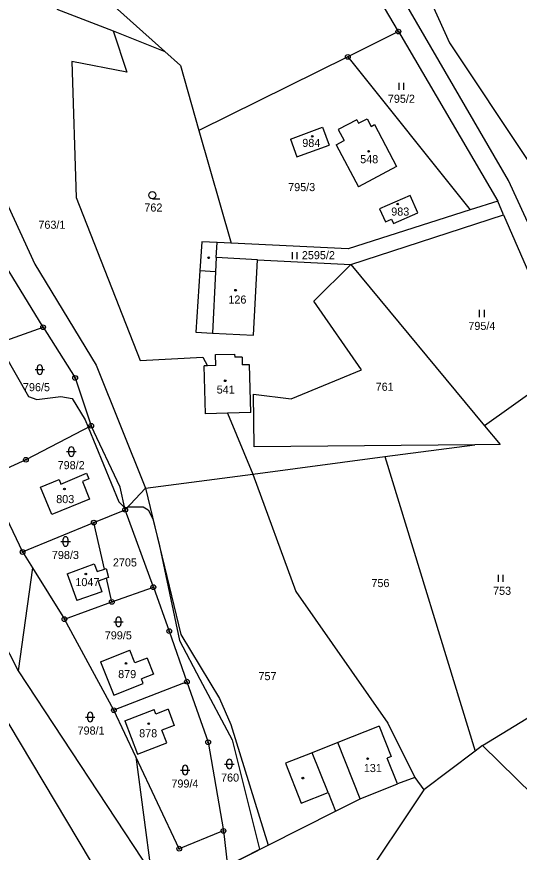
# Model space of a CAD drawing. Extents: x -439246 to -433691, y -1130252 to -1121148.
# Drawn here: x -437462 to -437356.3, y -1125073 to -1124897.3 of the extents above; entities that cross this region are included whole.
import ezdxf

# ---------------------------------------------------------------- set-up
doc = ezdxf.new("R2010")
doc.units = 0
for name, color, linetype in [('Vrstva 1', 7, 'Continuous'), ('Vrstva 18', 7, 'Continuous'), ('Vrstva 19', 7, 'Continuous'), ('Vrstva 24', 7, 'Continuous'), ('Vrstva 25', 7, 'Continuous'), ('Vrstva 3', 7, 'Continuous'), ('Vrstva 37', 7, 'Continuous'), ('Vrstva 4', 7, 'Continuous'), ('Vrstva 52', 7, 'Continuous')]:
    doc.layers.add(name, color=color, linetype=linetype)

msp = doc.modelspace()

# ---------------------------------------------------------------- linework, layer by layer
at = {"layer": 'Vrstva 1'}
for points in [[(-437358.54, -1124931.76), (-437439.75, -1124791.95)], [(-437381.72, -1124900.41), (-437401.27, -1124867.21)], [(-437383.56, -1124874.78), (-437370.97, -1124902.8)], [(-437445.46, -1124891.52), (-437430.86, -1124904.58)], [(-437453.59, -1124895.69), (-437441.7, -1124900.26)], [(-437441.7, -1124900.26), (-437438.84, -1124908.93)], [(-437441.7, -1124900.26), (-437430.86, -1124904.58)], [(-437381.72, -1124900.41), (-437392.35, -1124905.74)], [(-437381.72, -1124900.41), (-437360.78, -1124936.1)], [(-437370.97, -1124902.8), (-437354.46, -1124927.53)], [(-437430.86, -1124904.58), (-437427.58, -1124907.52)], [(-437392.35, -1124905.74), (-437423.66, -1124921.22)], [(-437392.35, -1124905.74), (-437366.64, -1124937.94)], [(-437438.84, -1124908.93), (-437450.39, -1124906.71)], [(-437450.39, -1124906.71), (-437449.46, -1124935.33)], [(-437427.58, -1124907.52), (-437423.66, -1124921.22)], [(-437473.7, -1124915.77), (-437458.21, -1124949.32)], [(-437390.09, -1124919.71), (-437388.31, -1124918.76)], [(-437388.31, -1124918.76), (-437387.46, -1124920.35)], [(-437404.44, -1124923.04), (-437397.69, -1124920.54)], [(-437397.69, -1124920.54), (-437396.3, -1124924.29)], [(-437390.48, -1124918.96), (-437394.36, -1124921.01)], [(-437390.48, -1124918.96), (-437390.09, -1124919.71)], [(-437387.46, -1124920.35), (-437386.75, -1124919.97)], [(-437386.75, -1124919.97), (-437382.08, -1124928.79)], [(-437423.66, -1124921.22), (-437416.89, -1124944.92)], [(-437394.36, -1124921.01), (-437393.14, -1124923.31)], [(-437404.44, -1124923.04), (-437403.05, -1124926.79)], [(-437394.83, -1124924.21), (-437393.14, -1124923.31)], [(-437394.83, -1124924.21), (-437390.14, -1124933.06)], [(-437403.05, -1124926.79), (-437396.3, -1124924.29)], [(-437382.08, -1124928.79), (-437390.14, -1124933.06)], [(-437344.8, -1124961.63), (-437358.54, -1124931.76)], [(-437449.46, -1124935.33), (-437436.02, -1124969.6)], [(-437379.26, -1124934.89), (-437385.66, -1124937.72)], [(-437377.64, -1124938.56), (-437379.26, -1124934.89)], [(-437360.78, -1124936.1), (-437366.64, -1124937.94)], [(-437359.62, -1124938.98), (-437360.78, -1124936.1)], [(-437366.64, -1124937.94), (-437392.28, -1124946.1)], [(-437385.66, -1124937.72), (-437384.45, -1124940.46)], [(-437391.74, -1124949.39), (-437359.62, -1124938.98)], [(-437384.45, -1124940.46), (-437383.17, -1124939.9)], [(-437383.17, -1124939.9), (-437382.77, -1124940.81)], [(-437382.77, -1124940.81), (-437377.64, -1124938.56)], [(-437359.62, -1124938.98), (-437345.76, -1124970.62)], [(-437456.46, -1124962.6), (-437470.04, -1124940.41)], [(-437423.04, -1124944.63), (-437423.45, -1124950.76)], [(-437419.85, -1124944.78), (-437423.04, -1124944.63)], [(-437420.02, -1124947.95), (-437419.85, -1124944.78)], [(-437416.89, -1124944.92), (-437419.85, -1124944.78)], [(-437392.28, -1124946.1), (-437416.89, -1124944.92)], [(-437506.84, -1124946.46), (-437461.68, -1125034.89)], [(-437411.35, -1124948.4), (-437420.02, -1124947.95)], [(-437412.17, -1124964.27), (-437411.35, -1124948.4)], [(-437411.35, -1124948.4), (-437391.74, -1124949.39)], [(-437458.21, -1124949.32), (-437445.32, -1124970.59)], [(-437399.52, -1124957.11), (-437391.74, -1124949.39)], [(-437391.74, -1124949.39), (-437363.6, -1124983.34)], [(-437423.45, -1124950.76), (-437424.31, -1124963.64)], [(-437389.49, -1124971.58), (-437399.52, -1124957.11)], [(-437480.05, -1124970.99), (-437456.46, -1124962.6)], [(-437456.46, -1124962.6), (-437449.7, -1124973.27)], [(-437424.31, -1124963.64), (-437420.84, -1124963.82)], [(-437420.84, -1124963.82), (-437412.17, -1124964.27)], [(-437436.02, -1124969.6), (-437422.87, -1124968.9)], [(-437422.87, -1124968.9), (-437421.88, -1124970.72)], [(-437420.2, -1124968.37), (-437416.16, -1124968.26)], [(-437420.14, -1124970.67), (-437420.2, -1124968.37)], [(-437416.16, -1124968.26), (-437416.14, -1124968.91)], [(-437414.59, -1124968.87), (-437416.14, -1124968.91)], [(-437414.59, -1124968.87), (-437414.59, -1124970.52)], [(-437445.32, -1124970.59), (-437434.92, -1124996.47)], [(-437421.88, -1124970.72), (-437422.54, -1124970.74)], [(-437422.26, -1124980.83), (-437422.54, -1124970.74)], [(-437420.14, -1124970.67), (-437421.88, -1124970.72)], [(-437413.04, -1124970.48), (-437414.59, -1124970.52)], [(-437412.76, -1124980.57), (-437413.04, -1124970.48)], [(-437404.26, -1124977.68), (-437389.49, -1124971.58)], [(-437345.76, -1124970.62), (-437363.6, -1124983.34)], [(-437449.7, -1124973.27), (-437446.33, -1124983.32)], [(-437412.06, -1124987.78), (-437412.16, -1124976.69)], [(-437412.16, -1124976.69), (-437404.26, -1124977.68)], [(-437417.68, -1124980.7), (-437422.26, -1124980.83)], [(-437412.76, -1124980.57), (-437417.68, -1124980.7)], [(-437417.68, -1124980.7), (-437412.32, -1124993.48)], [(-437446.33, -1124983.32), (-437460.07, -1124990.47)], [(-437440.26, -1124996.22), (-437446.33, -1124983.32)], [(-437363.6, -1124983.34), (-437360.34, -1124987.27)], [(-437365.66, -1124987.32), (-437412.06, -1124987.78)], [(-437384.6, -1124989.82), (-437365.66, -1124987.32)], [(-437360.34, -1124987.27), (-437365.66, -1124987.32)], [(-437460.07, -1124990.47), (-437468.28, -1124994.18)], [(-437412.32, -1124993.48), (-437384.6, -1124989.82)], [(-437384.6, -1124989.82), (-437365.58, -1125051.78)], [(-437468.28, -1124994.18), (-437460.77, -1125009.88)], [(-437452.71, -1124995.64), (-437447.3, -1124993.28)], [(-437446.84, -1124994.52), (-437448.19, -1124995.07)], [(-437447.3, -1124993.28), (-437446.84, -1124994.52)], [(-437434.92, -1124996.47), (-437412.32, -1124993.48)], [(-437412.32, -1124993.48), (-437403.3, -1125018.17)], [(-437457.02, -1124996.25), (-437453.1, -1124994.61)], [(-437454.61, -1125002), (-437457.02, -1124996.25)], [(-437453.1, -1124994.61), (-437452.71, -1124995.64)], [(-437448.19, -1124995.07), (-437446.67, -1124998.76)], [(-437439.19, -1125000.99), (-437440.26, -1124996.22)], [(-437434.92, -1124996.47), (-437439.19, -1125000.99)], [(-437434.92, -1124996.47), (-437427.47, -1125027.25)], [(-437446.67, -1124998.76), (-437454.61, -1125002)], [(-437445.78, -1125003.7), (-437439.19, -1125000.99)], [(-437433.26, -1125017.28), (-437439.19, -1125000.99)], [(-437460.77, -1125009.88), (-437445.78, -1125003.7)], [(-437443.56, -1125013.46), (-437445.78, -1125003.7)], [(-437460.77, -1125009.88), (-437458.68, -1125013.24)], [(-437458.68, -1125013.24), (-437461.68, -1125034.89)], [(-437458.68, -1125013.24), (-437451.97, -1125024.01)], [(-437451.39, -1125014.45), (-437445.68, -1125012.38)], [(-437445.68, -1125012.38), (-437445.1, -1125014)], [(-437445.1, -1125014), (-437443.56, -1125013.46)], [(-437443.56, -1125013.46), (-437443.21, -1125013.33)], [(-437443.21, -1125013.33), (-437442.67, -1125015.23)], [(-437451.39, -1125014.45), (-437449.36, -1125020.07)], [(-437443.12, -1125015.39), (-437444.84, -1125015.99)], [(-437442.67, -1125015.23), (-437443.12, -1125015.39)], [(-437441.99, -1125020.38), (-437443.12, -1125015.39)], [(-437444.84, -1125015.99), (-437444.07, -1125018.24)], [(-437441.99, -1125020.38), (-437433.26, -1125017.28)], [(-437433.26, -1125017.28), (-437429.91, -1125026.51)], [(-437444.07, -1125018.24), (-437449.36, -1125020.07)], [(-437403.3, -1125018.17), (-437383.95, -1125045.86)], [(-437451.97, -1125024.01), (-437441.99, -1125020.38)], [(-437441.56, -1125043.16), (-437451.97, -1125024.01)], [(-437429.91, -1125026.51), (-437426.19, -1125037.16)], [(-437427.47, -1125027.25), (-437419.37, -1125040.71)], [(-437444.35, -1125032.95), (-437438.23, -1125030.5)], [(-437437.14, -1125033.22), (-437438.23, -1125030.5)], [(-437444.35, -1125032.95), (-437441.54, -1125039.97)], [(-437434.59, -1125032.2), (-437437.14, -1125033.22)], [(-437434.59, -1125032.2), (-437433.24, -1125035.57)], [(-437461.68, -1125034.89), (-437433.71, -1125077.38)], [(-437433.24, -1125035.57), (-437435.77, -1125036.59)], [(-437435.4, -1125037.51), (-437435.77, -1125036.59)], [(-437426.9, -1125037.44), (-437441.56, -1125043.16)], [(-437441.54, -1125039.97), (-437435.4, -1125037.51)], [(-437426.9, -1125037.44), (-437426.19, -1125037.16)], [(-437426.19, -1125037.16), (-437421.73, -1125049.89)], [(-437466.29, -1125041.78), (-437431.82, -1125099.44)], [(-437419.37, -1125040.71), (-437416.99, -1125046.17)], [(-437364.03, -1125050.61), (-437349.46, -1125041.66)], [(-437436.93, -1125052.98), (-437441.56, -1125043.16)], [(-437439.27, -1125045.42), (-437433.1, -1125043.04)], [(-437432.74, -1125043.97), (-437433.1, -1125043.04)], [(-437430.17, -1125042.97), (-437432.74, -1125043.97)], [(-437430.17, -1125042.97), (-437428.85, -1125046.38)], [(-437439.27, -1125045.42), (-437436.56, -1125052.42)], [(-437428.85, -1125046.38), (-437431.46, -1125047.39)], [(-437416.99, -1125046.17), (-437409.1, -1125071.55)], [(-437385.76, -1125046.52), (-437394.47, -1125049.97)], [(-437385.76, -1125046.52), (-437383.23, -1125052.9)], [(-437383.95, -1125045.86), (-437378.27, -1125057.33)], [(-437430.43, -1125050.05), (-437431.46, -1125047.39)], [(-437436.56, -1125052.42), (-437430.43, -1125050.05)], [(-437421.73, -1125049.89), (-437418.51, -1125068.55)], [(-437394.47, -1125049.97), (-437399.84, -1125052.1)], [(-437364.03, -1125050.61), (-437365.58, -1125051.78)], [(-437339.3, -1125074.87), (-437364.03, -1125050.61)], [(-437399.84, -1125052.1), (-437405.47, -1125054.33)], [(-437365.58, -1125051.78), (-437376.38, -1125059.92)], [(-437436.93, -1125052.98), (-437433.71, -1125077.38)], [(-437427.81, -1125072.29), (-437436.93, -1125052.98)], [(-437383.23, -1125052.9), (-437384.07, -1125053.24)], [(-437381.9, -1125058.63), (-437384.07, -1125053.24)], [(-437405.47, -1125054.33), (-437402.15, -1125062.7)], [(-437378.27, -1125057.33), (-437381.9, -1125058.63)], [(-437378.27, -1125057.33), (-437376.38, -1125059.92)], [(-437389.78, -1125061.8), (-437381.9, -1125058.63)], [(-437402.15, -1125062.7), (-437396.52, -1125060.47)], [(-437396.52, -1125060.47), (-437394.95, -1125064.41)], [(-437376.38, -1125059.92), (-437390.32, -1125080.83)], [(-437394.95, -1125064.41), (-437389.78, -1125061.8)], [(-437409.1, -1125071.55), (-437394.95, -1125064.41)], [(-437418.89, -1125068.7), (-437427.81, -1125072.29)], [(-437418.51, -1125068.55), (-437418.89, -1125068.7)], [(-437418.51, -1125068.55), (-437417.68, -1125075.89)], [(-437417.68, -1125075.89), (-437409.1, -1125071.55)]]:
    msp.add_lwpolyline(points, dxfattribs=at)
at = {"layer": 'Vrstva 24'}
for centre, radius in [((-437381.72, -1124900.41), 0.5), ((-437381.72, -1124900.41), 0.1), ((-437392.35, -1124905.74), 0.5), ((-437392.35, -1124905.74), 0.1), ((-437456.46, -1124962.6), 0.5), ((-437456.46, -1124962.6), 0.1), ((-437449.7, -1124973.27), 0.5), ((-437449.7, -1124973.27), 0.1), ((-437446.33, -1124983.32), 0.5), ((-437446.33, -1124983.32), 0.1), ((-437460.07, -1124990.47), 0.5), ((-437460.07, -1124990.47), 0.1), ((-437439.19, -1125000.99), 0.5), ((-437439.19, -1125000.99), 0.1), ((-437445.78, -1125003.7), 0.5), ((-437445.78, -1125003.7), 0.1), ((-437460.77, -1125009.88), 0.5), ((-437460.77, -1125009.88), 0.1), ((-437433.26, -1125017.28), 0.5), ((-437433.26, -1125017.28), 0.1), ((-437441.99, -1125020.38), 0.5), ((-437441.99, -1125020.38), 0.1), ((-437451.97, -1125024.01), 0.5), ((-437451.97, -1125024.01), 0.1), ((-437429.91, -1125026.51), 0.5), ((-437429.91, -1125026.51), 0.1), ((-437426.19, -1125037.16), 0.5), ((-437426.19, -1125037.16), 0.1), ((-437441.56, -1125043.16), 0.5), ((-437441.56, -1125043.16), 0.1), ((-437421.73, -1125049.89), 0.5), ((-437421.73, -1125049.89), 0.1), ((-437418.51, -1125068.55), 0.5), ((-437418.51, -1125068.55), 0.1), ((-437427.81, -1125072.29), 0.5), ((-437427.81, -1125072.29), 0.1)]:
    msp.add_circle(centre, radius, dxfattribs=at)
at = {"layer": 'Vrstva 25'}
for p, q in [((-437381.55, -1124912.69), (-437381.55, -1124911.19)), ((-437380.55, -1124912.69), (-437380.55, -1124911.19)), ((-437433.47, -1124935.57), (-437431.87, -1124935.57)), ((-437404.02, -1124948.29), (-437404.02, -1124946.79)), ((-437403.02, -1124948.29), (-437403.02, -1124946.79)), ((-437364.62, -1124960.47), (-437364.62, -1124958.97)), ((-437363.62, -1124960.47), (-437363.62, -1124958.97)), ((-437458.15, -1124971.52), (-437456.15, -1124971.52)), ((-437457.65, -1124972.02), (-437457.65, -1124971.02)), ((-437456.65, -1124971.02), (-437456.65, -1124972.02)), ((-437451.51, -1124988.76), (-437449.51, -1124988.76)), ((-437451.01, -1124989.26), (-437451.01, -1124988.26)), ((-437450.01, -1124988.26), (-437450.01, -1124989.26)), ((-437452.72, -1125007.66), (-437450.72, -1125007.66)), ((-437452.22, -1125008.16), (-437452.22, -1125007.16)), ((-437451.22, -1125007.16), (-437451.22, -1125008.16)), ((-437360.67, -1125016.19), (-437360.67, -1125014.69)), ((-437359.67, -1125016.19), (-437359.67, -1125014.69)), ((-437441.09, -1125025.06), (-437441.09, -1125024.06)), ((-437440.09, -1125024.06), (-437440.09, -1125025.06)), ((-437441.59, -1125024.56), (-437439.59, -1125024.56)), ((-437447.54, -1125044.59), (-437445.54, -1125044.59)), ((-437447.04, -1125045.09), (-437447.04, -1125044.09)), ((-437446.04, -1125044.09), (-437446.04, -1125045.09)), ((-437417.77, -1125054.98), (-437417.77, -1125053.98)), ((-437416.77, -1125053.98), (-437416.77, -1125054.98)), ((-437427.57, -1125055.74), (-437425.57, -1125055.74)), ((-437427.07, -1125056.24), (-437427.07, -1125055.24)), ((-437426.07, -1125055.24), (-437426.07, -1125056.24)), ((-437418.27, -1125054.48), (-437416.27, -1125054.48))]:
    msp.add_line(p, q, dxfattribs=at)
for centre, radius in [((-437399.82, -1124922.44), 0.175), ((-437387.98, -1124925.6), 0.175), ((-437433.47, -1124934.82), 0.75), ((-437381.86, -1124936.69), 0.175), ((-437421.62, -1124947.99), 0.175), ((-437415.97, -1124954.81), 0.175), ((-437418.15, -1124973.86), 0.175), ((-437451.96, -1124996.63), 0.175), ((-437447.46, -1125014.5), 0.175), ((-437439.01, -1125033.32), 0.175), ((-437434.24, -1125046), 0.175), ((-437388.18, -1125053.36), 0.175), ((-437401.81, -1125057.45), 0.175)]:
    msp.add_circle(centre, radius, dxfattribs=at)
for centre, start, end in [((-437457.15, -1124971.02), 0, 180), ((-437457.15, -1124972.02), 180, 0), ((-437450.51, -1124988.26), 0, 180), ((-437450.51, -1124989.26), 180, 0), ((-437451.72, -1125007.16), 0, 180), ((-437451.72, -1125008.16), 180, 0), ((-437440.59, -1125024.06), 0, 180), ((-437440.59, -1125025.06), 180, 0), ((-437446.54, -1125044.09), 0, 180), ((-437446.54, -1125045.09), 180, 0), ((-437417.27, -1125053.98), 0, 180), ((-437426.57, -1125055.24), 0, 180), ((-437417.27, -1125054.98), 180, 0), ((-437426.57, -1125056.24), 180, 0)]:
    msp.add_arc(centre, 0.5, start, end, dxfattribs=at)
at = {"layer": 'Vrstva 3'}
for points in [[(-437390.09, -1124919.71), (-437388.31, -1124918.76)], [(-437388.31, -1124918.76), (-437387.46, -1124920.35)], [(-437404.44, -1124923.04), (-437397.69, -1124920.54)], [(-437397.69, -1124920.54), (-437396.3, -1124924.29)], [(-437390.48, -1124918.96), (-437394.36, -1124921.01)], [(-437390.48, -1124918.96), (-437390.09, -1124919.71)], [(-437387.46, -1124920.35), (-437386.75, -1124919.97)], [(-437386.75, -1124919.97), (-437382.08, -1124928.79)], [(-437394.36, -1124921.01), (-437393.14, -1124923.31)], [(-437404.44, -1124923.04), (-437403.05, -1124926.79)], [(-437394.83, -1124924.21), (-437393.14, -1124923.31)], [(-437394.83, -1124924.21), (-437390.14, -1124933.06)], [(-437403.05, -1124926.79), (-437396.3, -1124924.29)], [(-437382.08, -1124928.79), (-437390.14, -1124933.06)], [(-437379.26, -1124934.89), (-437385.66, -1124937.72)], [(-437377.64, -1124938.56), (-437379.26, -1124934.89)], [(-437385.66, -1124937.72), (-437384.45, -1124940.46)], [(-437384.45, -1124940.46), (-437383.17, -1124939.9)], [(-437383.17, -1124939.9), (-437382.77, -1124940.81)], [(-437382.77, -1124940.81), (-437377.64, -1124938.56)], [(-437420.02, -1124947.95), (-437420.17, -1124950.93)], [(-437411.35, -1124948.4), (-437420.02, -1124947.95)], [(-437412.17, -1124964.27), (-437411.35, -1124948.4)], [(-437420.17, -1124950.93), (-437420.84, -1124963.82)], [(-437420.84, -1124963.82), (-437412.17, -1124964.27)], [(-437420.2, -1124968.37), (-437416.16, -1124968.26)], [(-437420.14, -1124970.67), (-437420.2, -1124968.37)], [(-437416.16, -1124968.26), (-437416.14, -1124968.91)], [(-437414.59, -1124968.87), (-437416.14, -1124968.91)], [(-437414.59, -1124968.87), (-437414.59, -1124970.52)], [(-437421.88, -1124970.72), (-437422.54, -1124970.74)], [(-437422.26, -1124980.83), (-437422.54, -1124970.74)], [(-437420.14, -1124970.67), (-437421.88, -1124970.72)], [(-437413.04, -1124970.48), (-437414.59, -1124970.52)], [(-437412.76, -1124980.57), (-437413.04, -1124970.48)], [(-437417.68, -1124980.7), (-437422.26, -1124980.83)], [(-437412.76, -1124980.57), (-437417.68, -1124980.7)], [(-437452.71, -1124995.64), (-437447.3, -1124993.28)], [(-437446.84, -1124994.52), (-437448.19, -1124995.07)], [(-437447.3, -1124993.28), (-437446.84, -1124994.52)], [(-437457.02, -1124996.25), (-437453.1, -1124994.61)], [(-437454.61, -1125002), (-437457.02, -1124996.25)], [(-437453.1, -1124994.61), (-437452.71, -1124995.64)], [(-437448.19, -1124995.07), (-437446.67, -1124998.76)], [(-437446.67, -1124998.76), (-437454.61, -1125002)], [(-437451.39, -1125014.45), (-437445.68, -1125012.38)], [(-437445.68, -1125012.38), (-437445.1, -1125014)], [(-437445.1, -1125014), (-437443.56, -1125013.46)], [(-437443.56, -1125013.46), (-437443.21, -1125013.33)], [(-437443.21, -1125013.33), (-437442.67, -1125015.23)], [(-437451.39, -1125014.45), (-437449.36, -1125020.07)], [(-437443.12, -1125015.39), (-437444.84, -1125015.99)], [(-437442.67, -1125015.23), (-437443.12, -1125015.39)], [(-437444.84, -1125015.99), (-437444.07, -1125018.24)], [(-437444.07, -1125018.24), (-437449.36, -1125020.07)], [(-437444.35, -1125032.95), (-437438.23, -1125030.5)], [(-437437.14, -1125033.22), (-437438.23, -1125030.5)], [(-437444.35, -1125032.95), (-437441.54, -1125039.97)], [(-437434.59, -1125032.2), (-437437.14, -1125033.22)], [(-437434.59, -1125032.2), (-437433.24, -1125035.57)], [(-437433.24, -1125035.57), (-437435.77, -1125036.59)], [(-437435.4, -1125037.51), (-437435.77, -1125036.59)], [(-437441.54, -1125039.97), (-437435.4, -1125037.51)], [(-437439.27, -1125045.42), (-437433.1, -1125043.04)], [(-437432.74, -1125043.97), (-437433.1, -1125043.04)], [(-437430.17, -1125042.97), (-437432.74, -1125043.97)], [(-437430.17, -1125042.97), (-437428.85, -1125046.38)], [(-437439.27, -1125045.42), (-437436.56, -1125052.42)], [(-437428.85, -1125046.38), (-437431.46, -1125047.39)], [(-437385.76, -1125046.52), (-437394.47, -1125049.97)], [(-437385.76, -1125046.52), (-437383.23, -1125052.9)], [(-437430.43, -1125050.05), (-437431.46, -1125047.39)], [(-437436.56, -1125052.42), (-437430.43, -1125050.05)], [(-437389.78, -1125061.8), (-437394.47, -1125049.97)], [(-437383.23, -1125052.9), (-437384.07, -1125053.24)], [(-437381.9, -1125058.63), (-437384.07, -1125053.24)], [(-437389.78, -1125061.8), (-437381.9, -1125058.63)]]:
    msp.add_lwpolyline(points, dxfattribs=at)
at = {"layer": 'Vrstva 37'}
for centre in [(-437399.82, -1124922.44), (-437387.98, -1124925.6), (-437381.86, -1124936.69), (-437415.97, -1124954.81), (-437418.15, -1124973.86), (-437451.96, -1124996.63), (-437447.46, -1125014.5), (-437439.01, -1125033.32), (-437434.24, -1125046), (-437388.18, -1125053.36)]:
    msp.add_circle(centre, 0.175, dxfattribs=at)
at = {"layer": 'Vrstva 4'}
for points in [[(-437420.02, -1124947.95), (-437420.17, -1124950.93)], [(-437420.17, -1124950.93), (-437423.45, -1124950.76)], [(-437420.17, -1124950.93), (-437420.84, -1124963.82)], [(-437389.78, -1125061.8), (-437394.47, -1125049.97)], [(-437396.52, -1125060.47), (-437399.84, -1125052.1)]]:
    msp.add_lwpolyline(points, dxfattribs=at)
at = {"layer": 'Vrstva 52'}
msp.add_lwpolyline([(-437464.72, -1124968.06), (-437459.5, -1124977.18), (-437457.8, -1124977.82), (-437452.69, -1124977.18), (-437450.34, -1124977.61), (-437447.58, -1124982.08), (-437446.94, -1124983.64), (-437440.55, -1124999.34), (-437439.48, -1125000.4), (-437439.32, -1125000.4), (-437439.19, -1125000.99), (-437438.63, -1125000.4), (-437435.43, -1125000.4), (-437434.37, -1125001.04), (-437433.37, -1125002.87), (-437431.98, -1125008.59), (-437427.76, -1125028.52), (-437423.48, -1125036.6), (-437416.69, -1125049.4), (-437413.88, -1125060.6), (-437410.93, -1125072.4), (-437410.92, -1125072.47), (-437417.68, -1125075.89)], dxfattribs=at)

# ---------------------------------------------------------------- texts
at = {"layer": 'Vrstva 18'}
for s, p in [('795/2', (-437383.93, -1124915.39)), ('795/3', (-437404.9, -1124933.97)), ('762', (-437435.15, -1124938.27)), ('763/1', (-437457.44, -1124941.89)), ('2595/2', (-437402.02, -1124948.29)), ('795/4', (-437367, -1124963.17)), ('796/5', (-437460.69, -1124976.06)), ('761', (-437386.5, -1124975.97)), ('798/2', (-437453.39, -1124992.46)), ('798/3', (-437454.6, -1125011.36)), ('2705', (-437441.77, -1125012.92)), ('756', (-437387.39, -1125017.26)), ('753', (-437361.8, -1125018.89)), ('799/5', (-437443.47, -1125028.26)), ('757', (-437411.15, -1125036.84)), ('798/1', (-437449.2, -1125048.29)), ('799/4', (-437429.46, -1125059.44)), ('760', (-437419.02, -1125058.18))]:
    msp.add_text(s, height=1.7, dxfattribs=at).set_placement(p)
at = {"layer": 'Vrstva 19'}
for s, p in [('984', (-437401.93, -1124924.68)), ('548', (-437389.75, -1124928.1)), ('983', (-437383.22, -1124939.12)), ('126', (-437417.48, -1124957.63)), ('541', (-437419.93, -1124976.56)), ('803', (-437453.69, -1124999.6)), ('1047', (-437449.66, -1125017.06)), ('879', (-437440.66, -1125036.41)), ('878', (-437436.24, -1125048.86)), ('131', (-437388.99, -1125056.17))]:
    msp.add_text(s, height=1.7, dxfattribs=at).set_placement(p)

doc.saveas('drawing.dxf')
